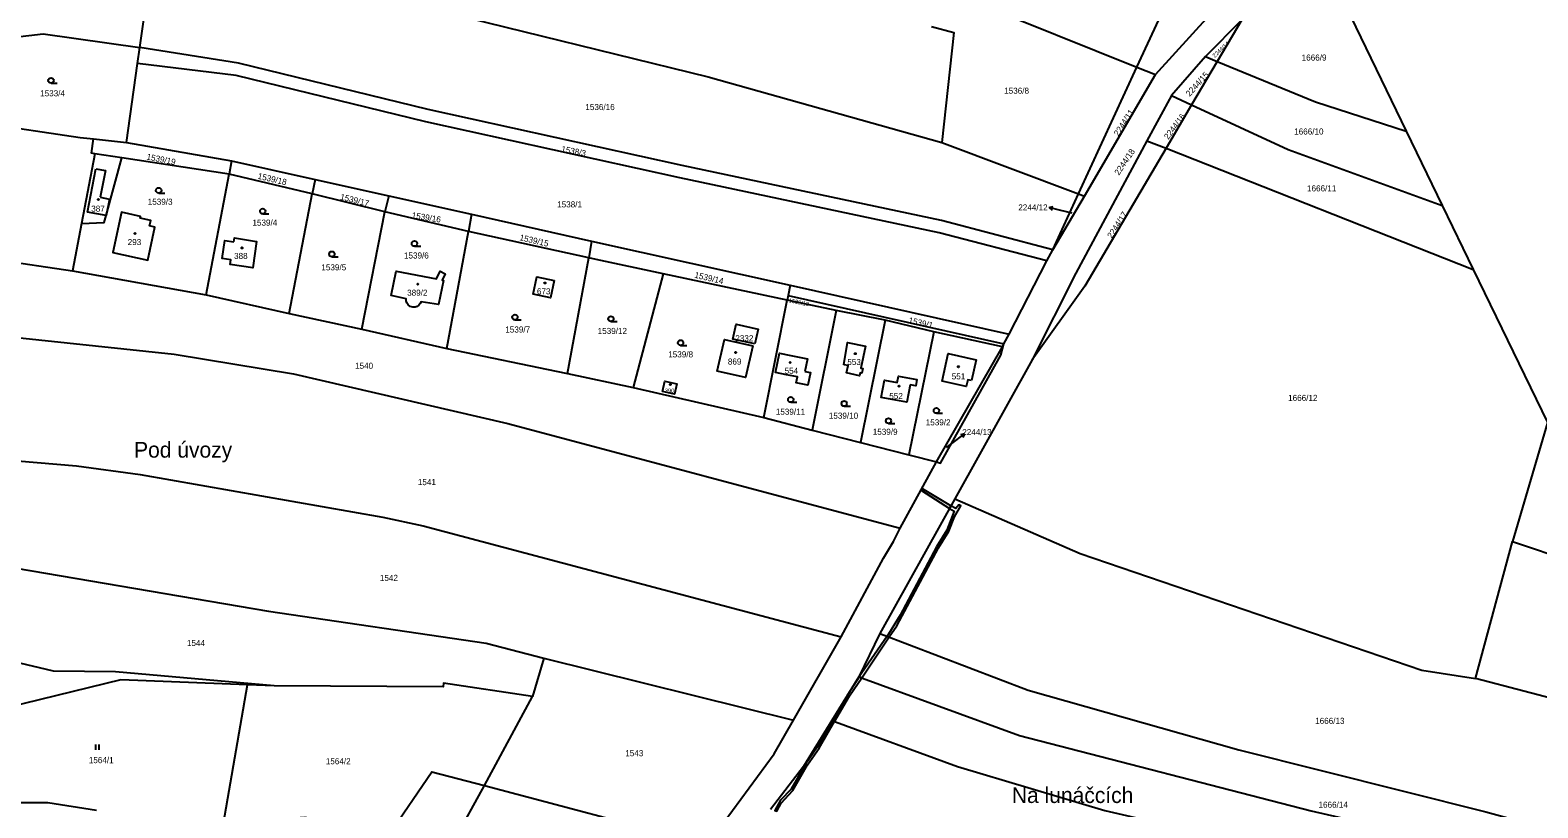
# Model space of a CAD drawing. Extents: x -725728 to -720881, y -1068679 to -1063504.
# Drawn here: x -723514.8 to -723092.7, y -1066620.7 to -1066402.9 of the extents above; entities that cross this region are included whole.
import ezdxf

# ---------------------------------------------------------------- set-up
doc = ezdxf.new("R2010")
doc.units = 0
for name, color, linetype in [('Hranice parcel', 7, 'Continuous'), ('Parcelní čísla', 7, 'Continuous'), ('Pop  PČ popisy', 7, 'Continuous'), ('Vnitřní kresba', 7, 'Continuous'), ('Věcná břemena k části', 7, 'Continuous'), ('Značky budov', 7, 'Continuous'), ('Značky kultur', 7, 'Continuous')]:
    doc.layers.add(name, color=color, linetype=linetype)

# ---------------------------------------------------------------- blocks, each defined once
blk = doc.blocks.new('4.02_3')
at = {"layer": 'Značky budov'}
blk.add_circle((-0.001, 0), 0.0175, dxfattribs=at)
blk = doc.blocks.new('4.02_4')
at = {"layer": 'Značky budov'}
blk.add_circle((-0.001, 0), 0.0175, dxfattribs=at)
blk = doc.blocks.new('1029_180')
at = {"layer": 'Pop  PČ popisy'}
for p, q in [((-0.291, 0.073), (-0.182, 0.097)), ((0, 0), (-0.291, 0.073)), ((-0.291, 0.073), (-0.206, 0))]:
    blk.add_line(p, q, dxfattribs=at)
blk = doc.blocks.new('1029_181')
at = {"layer": 'Pop  PČ popisy'}
for p, q in [((0, 0), (0.24, 0.181)), ((0.24, 0.181), (0.13, 0.16)), ((0.24, 0.181), (0.19, 0.08))]:
    blk.add_line(p, q, dxfattribs=at)
blk = doc.blocks.new('3.04_2')
at = {"layer": 'Značky kultur'}
blk.add_line((0.001, 0), (0.176, 0), dxfattribs=at)
blk.add_circle((0.001, 0.075), 0.075, dxfattribs=at)
blk = doc.blocks.new('3.04_3')
at = {"layer": 'Značky kultur'}
blk.add_line((0.001, 0), (0.176, 0), dxfattribs=at)
blk.add_circle((0.001, 0.075), 0.075, dxfattribs=at)
blk = doc.blocks.new('3.06_1')
at = {"layer": 'Značky kultur'}
for p, q in [((-0.051, 0), (-0.051, 0.15)), ((0.049, 0), (0.049, 0.15))]:
    blk.add_line(p, q, dxfattribs=at)

msp = doc.modelspace()

# ---------------------------------------------------------------- linework, layer by layer
at = {"layer": 'Hranice parcel'}
for p, q in [((-723204.98, -1066413.32), (-723186.9, -1066374.14)), ((-723484.09, -1066407.85), (-723480.03, -1066379.32)), ((-723199.76, -1066415.34), (-723167.33, -1066379.61)), ((-723153.78, -1066381.27), (-723129.59, -1066431.22)), ((-723250.03, -1066395.24), (-723204.98, -1066413.32)), ((-723175.61, -1066400.08), (-723185.78, -1066410.37)), ((-723175.61, -1066400.08), (-723182.48, -1066411.72)), ((-723484.73, -1066412.3), (-723484.09, -1066407.85)), ((-723487.88, -1066434.38), (-723484.73, -1066412.3)), ((-723185.78, -1066410.37), (-723195.33, -1066421.27)), ((-723182.48, -1066411.72), (-723189.66, -1066423.89)), ((-723185.78, -1066410.37), (-723182.48, -1066411.72)), ((-723221.34, -1066448.8), (-723204.98, -1066413.32)), ((-723219.61, -1066449.45), (-723199.76, -1066415.34)), ((-723204.98, -1066413.32), (-723199.76, -1066415.34)), ((-723195.33, -1066421.27), (-723202.21, -1066433.89)), ((-723195.33, -1066421.27), (-723189.66, -1066423.89)), ((-723189.66, -1066423.89), (-723196.82, -1066436.02)), ((-723497.06, -1066433.38), (-723487.88, -1066434.38)), ((-723202.21, -1066433.89), (-723196.82, -1066436.02)), ((-723129.59, -1066431.22), (-723119.53, -1066451.99)), ((-723496.69, -1066437.58), (-723500.45, -1066457.06)), ((-723489.19, -1066438.72), (-723496.69, -1066437.58)), ((-723487.88, -1066434.38), (-723458.43, -1066439.53)), ((-723259.55, -1066434.36), (-723221.34, -1066448.8)), ((-723196.82, -1066436.02), (-723110.82, -1066469.97)), ((-723459.14, -1066443.3), (-723489.19, -1066438.72)), ((-723458.43, -1066439.53), (-723459.14, -1066443.3)), ((-723458.43, -1066439.53), (-723435.01, -1066444.75)), ((-723465.52, -1066477.02), (-723459.14, -1066443.3)), ((-723435.88, -1066448.77), (-723459.14, -1066443.3)), ((-723435.01, -1066444.75), (-723435.88, -1066448.77)), ((-723435.01, -1066444.75), (-723414.38, -1066449.34)), ((-723442.29, -1066482.24), (-723435.88, -1066448.77)), ((-723415.5, -1066453.79), (-723435.88, -1066448.77)), ((-723414.38, -1066449.34), (-723415.5, -1066453.79)), ((-723414.38, -1066449.34), (-723391.24, -1066454.49)), ((-723228.55, -1066464.42), (-723221.34, -1066448.8)), ((-723228.55, -1066464.42), (-723219.61, -1066449.45)), ((-723221.34, -1066448.8), (-723219.61, -1066449.45)), ((-723421.92, -1066486.69), (-723415.5, -1066453.79)), ((-723392.13, -1066459.35), (-723415.5, -1066453.79)), ((-723391.24, -1066454.49), (-723392.13, -1066459.35)), ((-723391.24, -1066454.49), (-723357.63, -1066461.98)), ((-723119.53, -1066451.99), (-723110.82, -1066469.97)), ((-723500.45, -1066457.06), (-723503.01, -1066470.33)), ((-723398.18, -1066492.05), (-723392.13, -1066459.35)), ((-723358.45, -1066466.72), (-723392.13, -1066459.35)), ((-723357.63, -1066461.98), (-723358.45, -1066466.72)), ((-723357.63, -1066461.98), (-723302.04, -1066474.36)), ((-723530.37, -1066466.27), (-723503.01, -1066470.33)), ((-723364.41, -1066499.04), (-723358.45, -1066466.72)), ((-723240.78, -1066488.01), (-723230.16, -1066467.53)), ((-723230.16, -1066467.53), (-723228.55, -1066464.42)), ((-723503.01, -1066470.33), (-723465.52, -1066477.02)), ((-723337.56, -1066471.16), (-723346.05, -1066502.95)), ((-723302.87, -1066478.51), (-723337.56, -1066471.16)), ((-723110.82, -1066469.97), (-723090.07, -1066512.82)), ((-723302.04, -1066474.36), (-723302.61, -1066477.2)), ((-723302.04, -1066474.36), (-723240.78, -1066488.01)), ((-723465.52, -1066477.02), (-723442.29, -1066482.24)), ((-723309.44, -1066511.43), (-723302.87, -1066478.51)), ((-723302.61, -1066477.2), (-723302.87, -1066478.51)), ((-723289.19, -1066481.39), (-723302.87, -1066478.51)), ((-723302.61, -1066477.2), (-723242.23, -1066490.8)), ((-723442.29, -1066482.24), (-723421.92, -1066486.69)), ((-723289.19, -1066481.39), (-723295.9, -1066514.9)), ((-723275.46, -1066484.1), (-723289.19, -1066481.39)), ((-723275.46, -1066484.1), (-723282.37, -1066518.37)), ((-723261.8, -1066487.42), (-723275.46, -1066484.1)), ((-723421.92, -1066486.69), (-723398.18, -1066492.05)), ((-723261.8, -1066487.42), (-723268.83, -1066521.85)), ((-723242.63, -1066491.58), (-723261.8, -1066487.42)), ((-723242.23, -1066490.8), (-723240.78, -1066488.01)), ((-723261.1, -1066523.83), (-723242.63, -1066491.58)), ((-723242.63, -1066491.58), (-723242.23, -1066490.8)), ((-723234.32, -1066495.25), (-723255.98, -1066534.19)), ((-723364.41, -1066499.04), (-723346.05, -1066502.95)), ((-723346.05, -1066502.95), (-723309.44, -1066511.43)), ((-723309.44, -1066511.43), (-723295.9, -1066514.9)), ((-723090.07, -1066512.82), (-723099.85, -1066546.12)), ((-723295.9, -1066514.9), (-723282.37, -1066518.37)), ((-723282.37, -1066518.37), (-723268.83, -1066521.85)), ((-723268.83, -1066521.85), (-723261.1, -1066523.83)), ((-723271.24, -1066542.38), (-723261.1, -1066523.83)), ((-723255.98, -1066534.19), (-723276.92, -1066571.84)), ((-723110.18, -1066584.49), (-723099.85, -1066546.12)), ((-723099.85, -1066546.12), (-723066.22, -1066557.41)), ((-723301.1, -1066596.09), (-723287.79, -1066572.82)), ((-723276.92, -1066571.84), (-723282.8, -1066583.96)), ((-723370.99, -1066578.75), (-723374.16, -1066589.47)), ((-723370.99, -1066578.75), (-723301.1, -1066596.09)), ((-723282.8, -1066583.96), (-723290.38, -1066596.22)), ((-723036.86, -1066603.59), (-723110.18, -1066584.49)), ((-723460.73, -1066624.91), (-723453.93, -1066586.19)), ((-723446.49, -1066586.48), (-723453.93, -1066586.19)), ((-723387.65, -1066614.43), (-723374.16, -1066589.47)), ((-723387.65, -1066614.43), (-723325.21, -1066630.9))]:
    msp.add_line(p, q, dxfattribs=at)
for points in [[(-723480.03, -1066379.32), (-723402.59, -1066397.02), (-723324.97, -1066415.98), (-723259.55, -1066434.36)], [(-723529.78, -1066406.11), (-723511.2, -1066403.95), (-723484.09, -1066407.85)], [(-723262.52, -1066401.95), (-723256.26, -1066403.65), (-723259.55, -1066434.36)], [(-723529.78, -1066406.11), (-723528.05, -1066418.25), (-723528.41, -1066428.9), (-723500.79, -1066432.96), (-723497.06, -1066433.38)], [(-723228.55, -1066464.42), (-723259.67, -1066456.25), (-723332.29, -1066440.81), (-723403.35, -1066425.16), (-723456.52, -1066412.15), (-723484.09, -1066407.85)], [(-723230.16, -1066467.53), (-723260.33, -1066459.7), (-723332.96, -1066444.26), (-723404.01, -1066428.61), (-723457.18, -1066415.6), (-723484.73, -1066412.3)], [(-723182.48, -1066411.72), (-723155.02, -1066422.99), (-723129.59, -1066431.22)], [(-723189.66, -1066423.89), (-723162.66, -1066436.37), (-723119.53, -1066451.99)], [(-723496.69, -1066437.58), (-723497.68, -1066437.43), (-723497.06, -1066433.38)], [(-723202.21, -1066433.89), (-723222.11, -1066471.01), (-723234.32, -1066495.25)], [(-723196.82, -1066436.02), (-723219.6, -1066474.61), (-723234.32, -1066495.25)], [(-723500.45, -1066457.06), (-723494.09, -1066456.82), (-723493.54, -1066454.87), (-723489.19, -1066438.72)], [(-723484, -1066455.57), (-723483.89, -1066455.08), (-723489.23, -1066453.92), (-723491.69, -1066465.17), (-723481.9, -1066467.32), (-723479.89, -1066458.1), (-723481.4, -1066457.77), (-723481.06, -1066456.21), (-723484, -1066455.57)], [(-723457.83, -1066462.23), (-723457.65, -1066461.09), (-723451.46, -1066462.13), (-723452.51, -1066469.53), (-723458.86, -1066468.52), (-723458.65, -1066467.22), (-723461.1, -1066466.83), (-723460.31, -1066461.84), (-723457.83, -1066462.23)], [(-723337.56, -1066471.16), (-723356.39, -1066467.18), (-723358.45, -1066466.72)], [(-723407.68, -1066480.52), (-723408.42, -1066480.27), (-723408.96, -1066479.87), (-723409.39, -1066479.31), (-723409.55, -1066478.73), (-723409.58, -1066478.12), (-723413.77, -1066477.27), (-723412.37, -1066470.42), (-723401.1, -1066472.58), (-723400.05, -1066470.4), (-723398.62, -1066471.2), (-723399.49, -1066472.96), (-723399.06, -1066473.04), (-723400.47, -1066479.79), (-723405.39, -1066478.98), (-723405.62, -1066479.45), (-723406, -1066479.93), (-723406.47, -1066480.28), (-723407.03, -1066480.5), (-723407.68, -1066480.52)], [(-723368.14, -1066473.07), (-723369.19, -1066477.9), (-723373.98, -1066476.86), (-723372.93, -1066472.03), (-723368.14, -1066473.07)], [(-723526.54, -1066488.18), (-723474.5, -1066493.7), (-723441.14, -1066499.12), (-723381.11, -1066513.07), (-723271.24, -1066542.38)], [(-723311.99, -1066490.78), (-723318.11, -1066489.41), (-723317.17, -1066485.27), (-723311.05, -1066486.68), (-723311.99, -1066490.78)], [(-723398.18, -1066492.05), (-723364.85, -1066498.94), (-723364.41, -1066499.04)], [(-723312.51, -1066491.32), (-723314.54, -1066500.22), (-723322.48, -1066498.4), (-723320.42, -1066489.52), (-723312.51, -1066491.32)], [(-723286.99, -1066496.63), (-723285.97, -1066490.43), (-723281, -1066491.43), (-723282.23, -1066497.59), (-723281.74, -1066497.69), (-723281.99, -1066498.94), (-723282.48, -1066498.84), (-723282.66, -1066499.71), (-723286.25, -1066498.87), (-723285.84, -1066496.87), (-723286.99, -1066496.63)], [(-723261.1, -1066523.83), (-723259.96, -1066524.14), (-723243.07, -1066493.98), (-723242.23, -1066490.8)], [(-723297.99, -1066498.46), (-723296.35, -1066498.82), (-723297.12, -1066502.32), (-723300.34, -1066501.64), (-723299.99, -1066500.04), (-723303.06, -1066499.4), (-723306.12, -1066498.77), (-723305.03, -1066493.34), (-723301.89, -1066493.99), (-723297.22, -1066494.95), (-723297.99, -1066498.46)], [(-723251.25, -1066501.04), (-723252.35, -1066500.81), (-723252.75, -1066502.68), (-723259.53, -1066501.21), (-723257.85, -1066493.49), (-723249.98, -1066495.2), (-723251.25, -1066501.04)], [(-723337.77, -1066504.15), (-723337.13, -1066501.18), (-723333.79, -1066501.97), (-723334.46, -1066504.87), (-723337.77, -1066504.15)], [(-723268.47, -1066502.23), (-723269.35, -1066507.08), (-723276.56, -1066505.77), (-723275.68, -1066500.91), (-723272.06, -1066501.57), (-723271.74, -1066499.84), (-723266.57, -1066500.78), (-723266.88, -1066502.52), (-723268.47, -1066502.23)], [(-723523.94, -1066523.02), (-723501.81, -1066524.89), (-723483.98, -1066527.35), (-723416.06, -1066539.26), (-723404.81, -1066541.7), (-723287.79, -1066572.82)], [(-723255.98, -1066534.19), (-723220.83, -1066549.47), (-723125.2, -1066582.1), (-723110.18, -1066584.49)], [(-723287.79, -1066572.82), (-723275.88, -1066550.78), (-723273.11, -1066546.13), (-723271.24, -1066542.38)], [(-723518.76, -1066553.58), (-723448.12, -1066565.61), (-723387.14, -1066574.52), (-723370.99, -1066578.75)], [(-723446.49, -1066586.48), (-723490.89, -1066582.58), (-723508.28, -1066582.44), (-723548, -1066572.94)], [(-723276.92, -1066571.84), (-723235.4, -1066587.71), (-723176.45, -1066604.41), (-723107.26, -1066621.76), (-723057.94, -1066635.25), (-723022.14, -1066642.63)], [(-723453.93, -1066586.19), (-723489.42, -1066584.8), (-723525.75, -1066593.65)], [(-723374.16, -1066589.47), (-723399.1, -1066585.8), (-723399.21, -1066586.77), (-723446.49, -1066586.48)], [(-723282.8, -1066583.96), (-723237.85, -1066600.37), (-723156.21, -1066621.52), (-723051.38, -1066645.46), (-723012.02, -1066654.82), (-723010.28, -1066655.43)], [(-723496.21, -1066621.42), (-723509.85, -1066619.24), (-723525.87, -1066619.24), (-723525.75, -1066593.65)], [(-723325.21, -1066630.9), (-723306.56, -1066605.53), (-723301.1, -1066596.09)], [(-723290.38, -1066596.22), (-723298.32, -1066609.08), (-723307.58, -1066621.15)], [(-723290.38, -1066596.22), (-723255.22, -1066609.12), (-723213.92, -1066621.38), (-723116.26, -1066644)], [(-723460.73, -1066624.91), (-723437.91, -1066623.3), (-723414.22, -1066627.9), (-723402.38, -1066610.54), (-723387.65, -1066614.43)], [(-723415.86, -1066668.76), (-723404.27, -1066644.59), (-723387.65, -1066614.43)]]:
    msp.add_lwpolyline(points, dxfattribs=at)
at = {"layer": 'Pop  PČ popisy'}
for p, q in [((-723223.07, -1066454.19), (-723226.61, -1066453.31)), ((-723258.25, -1066519.74), (-723255.64, -1066517.8))]:
    msp.add_line(p, q, dxfattribs=at)
at = {"layer": 'Vnitřní kresba'}
for p, q in [((-723498.78, -1066453.86), (-723496.44, -1066441.75)), ((-723496.44, -1066441.75), (-723493.77, -1066442.26)), ((-723493.77, -1066442.26), (-723495.21, -1066449.72)), ((-723495.21, -1066449.72), (-723492.65, -1066450.22)), ((-723492.65, -1066450.22), (-723493.54, -1066454.87)), ((-723493.54, -1066454.87), (-723498.78, -1066453.86))]:
    msp.add_line(p, q, dxfattribs=at)
at = {"layer": 'Věcná břemena k části'}
for points in [[(-723265.3, -1066531.83), (-723257.45, -1066536.84), (-723257.04, -1066536.1), (-723265.02, -1066531.31)], [(-723257.45, -1066536.84), (-723256.13, -1066537.63), (-723258.15, -1066542.89), (-723261.04, -1066547.57), (-723271.28, -1066566.69), (-723274.49, -1066572.01), (-723274.91, -1066572.61), (-723274.32, -1066572.83), (-723272.2, -1066569.68), (-723260.52, -1066547.87), (-723257.61, -1066543.16), (-723256.08, -1066539.18), (-723254.3, -1066536.1), (-723254.82, -1066535.79), (-723255.72, -1066536.9), (-723257.04, -1066536.1)], [(-723282.02, -1066584.25), (-723274.32, -1066572.83), (-723274.91, -1066572.61), (-723282.01, -1066582.87), (-723282.7, -1066584)], [(-723290.18, -1066596.29), (-723289.62, -1066596.5), (-723285.4, -1066589.27), (-723282.02, -1066584.25), (-723282.7, -1066584), (-723285.89, -1066588.96)], [(-723289.62, -1066596.5), (-723290.18, -1066596.29), (-723294.44, -1066603.6), (-723297.71, -1066608.32), (-723301.81, -1066615.46), (-723304.79, -1066618.47), (-723306.38, -1066621.43), (-723305.75, -1066621.58), (-723304.57, -1066619.33), (-723301.33, -1066615.82), (-723297.21, -1066608.64), (-723293.94, -1066603.92)]]:
    msp.add_lwpolyline(points, close=True, dxfattribs=at)

# ---------------------------------------------------------------- block references
at = {"layer": 'Pop  PČ popisy', "xscale": 10, "yscale": 10}
for name, p in [('1029_180', (-723226.61, -1066453.31)), ('1029_181', (-723255.64, -1066517.8))]:
    msp.add_blockref(name, p, dxfattribs=at)
at = {"layer": 'Značky budov', "xscale": 10, "yscale": 10}
for name, p in [('4.02_3', (-723495.7, -1066450.36)), ('4.02_3', (-723485.43, -1066459.86)), ('4.02_4', (-723455.51, -1066463.92)), ('4.02_3', (-723406.28, -1066474.05)), ('4.02_3', (-723370.7, -1066473.74)), ('4.02_3', (-723317.33, -1066493.19)), ('4.02_3', (-723302.05, -1066496)), ('4.02_3', (-723283.82, -1066493.51)), ('4.02_4', (-723254.95, -1066497.18)), ('4.02_4', (-723335.6, -1066502.13)), ('4.02_3', (-723271.57, -1066502.62))]:
    msp.add_blockref(name, p, dxfattribs=at)
at = {"layer": 'Značky kultur', "xscale": 10, "yscale": 10}
for name, p in [('3.04_2', (-723508.99, -1066417.79)), ('3.04_2', (-723478.85, -1066448.55)), ('3.04_3', (-723449.73, -1066454.4)), ('3.04_2', (-723407.24, -1066463.46)), ('3.04_3', (-723430.36, -1066466.4)), ('3.04_2', (-723379.12, -1066484.08)), ('3.04_2', (-723352.24, -1066484.52)), ('3.04_2', (-723332.73, -1066491.2)), ('3.04_3', (-723301.9, -1066507.13)), ('3.04_2', (-723286.95, -1066508.23)), ('3.04_2', (-723261.13, -1066510.21)), ('3.04_2', (-723274.54, -1066513.07)), ('3.06_1', (-723495.96, -1066604.46))]:
    msp.add_blockref(name, p, dxfattribs=at)

# ---------------------------------------------------------------- texts
at = {"layer": 'Parcelní čísla'}
for s, height, rotation, p in [('2244/14', 1.14, 43, (-723183.18, -1066410.71)), ('2244/15', 1.7, 48, (-723190.21, -1066421.67)), ('2244/11', 1.7, 57, (-723210.16, -1066432.73)), ('2244/16', 1.7, 53, (-723196.2, -1066433.69)), ('1539/19', 1.7, 349, (-723482.34, -1066439.15)), ('1538/3', 1.7, 349, (-723366.24, -1066436.99)), ('2244/18', 1.7, 56, (-723210.02, -1066443.7)), ('1539/18', 1.7, 347, (-723451.23, -1066444.54)), ('1539/17', 1.7, 346, (-723428.16, -1066450.36)), ('1539/16', 1.7, 351, (-723408.1, -1066455.56)), ('2244/17', 1.7, 57, (-723212.02, -1066461.36)), ('1539/15', 1.7, 347, (-723377.92, -1066461.74)), ('1539/14', 1.7, 347, (-723328.95, -1066472.23)), ('1539/13', 1.14, 348, (-723302.52, -1066479.1)), ('1539/1', 1.7, 347, (-723269.05, -1066484.92))]:
    msp.add_text(s, height=height, rotation=rotation, dxfattribs=at).set_placement(p)
for s, height, p in [('1666/9', 1.7, (-723158.85, -1066411.47)), ('1533/4', 1.7, (-723512.02, -1066421.47)), ('1536/8', 1.7, (-723242.14, -1066420.76)), ('1536/16', 1.7, (-723359.39, -1066425.33)), ('1666/10', 1.7, (-723160.95, -1066432.17)), ('1666/11', 1.7, (-723157.36, -1066448.09)), ('1539/3', 1.7, (-723481.9, -1066451.83)), ('1538/1', 1.7, (-723367.28, -1066452.57)), ('387', 1.7, (-723497.72, -1066453.77)), ('2244/12', 1.7, (-723238.19, -1066453.43)), ('1539/4', 1.7, (-723452.59, -1066457.68)), ('293', 1.7, (-723487.52, -1066463.12)), ('388', 1.7, (-723457.73, -1066467.01)), ('1539/6', 1.7, (-723410.17, -1066466.88)), ('1539/5', 1.7, (-723433.29, -1066470.19)), ('389/2', 1.7, (-723409.28, -1066477.3)), ('673', 1.7, (-723372.94, -1066476.92)), ('1539/7', 1.7, (-723381.8, -1066487.6)), ('1539/12', 1.7, (-723355.94, -1066488)), ('2332', 1.7, (-723317.41, -1066490.04)), ('1539/8', 1.7, (-723336.19, -1066494.56)), ('1540', 1.7, (-723423.86, -1066497.75)), ('869', 1.7, (-723319.49, -1066496.57)), ('553', 1.7, (-723286.05, -1066496.7)), ('554', 1.7, (-723303.61, -1066499.15)), ('551', 1.7, (-723256.82, -1066500.71)), ('390', 1.14, (-723337.11, -1066504.44)), ('552', 1.7, (-723274.31, -1066506.22)), ('1666/12', 1.7, (-723162.65, -1066506.74)), ('1539/11', 1.7, (-723306.07, -1066510.62)), ('1539/10', 1.7, (-723291.23, -1066511.72)), ('1539/2', 1.7, (-723264.1, -1066513.59)), ('1539/9', 1.7, (-723278.93, -1066516.23)), ('2244/13', 1.7, (-723253.88, -1066516.32)), ('1541', 1.7, (-723406.28, -1066530.32)), ('1542', 1.7, (-723416.92, -1066557.13)), ('1544', 1.7, (-723470.93, -1066575.36)), ('1666/13', 1.7, (-723155.08, -1066597.15)), ('1564/1', 1.7, (-723498.4, -1066608.15)), ('1564/2', 1.7, (-723432.05, -1066608.46)), ('1543', 1.7, (-723348.21, -1066606.2)), ('1666/14', 1.7, (-723154.14, -1066620.63))]:
    msp.add_text(s, height=height, dxfattribs=at).set_placement(p)
at = {"layer": 'Pop  PČ popisy'}
for s, p in [('Pod úvozy', (-723485.73, -1066522.62)), ('Na lunáčcích', (-723239.99, -1066619.3))]:
    msp.add_text(s, height=4.4, dxfattribs=at).set_placement(p)

doc.saveas('drawing.dxf')
